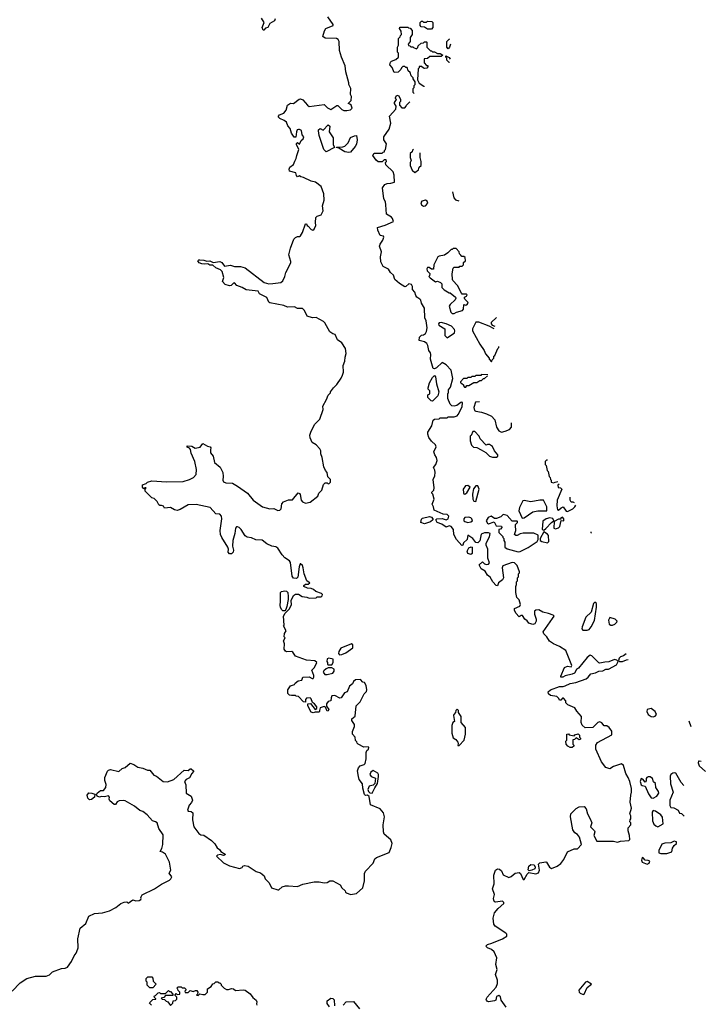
# Model space of a CAD drawing. Extents: x 1966327 to 2147849, y 395140 to 552178.
# Tile 299 of 316: x 2096615 to 2103576, y 470771 to 480775. Entities that reach past the tile are written whole.
import ezdxf

# ---------------------------------------------------------------- set-up
doc = ezdxf.new("R2010")
doc.units = 0

msp = doc.modelspace()

# ---------------------------------------------------------------- linework, layer by layer
at = {"layer": '0CON20XD'}
for points in [[(2099125, 477954), (2099050, 477990), (2099035, 478017), (2098915, 478032), (2098875, 478055), (2098820, 478075), (2098795, 478100), (2098785, 478099), (2098761, 478075), (2098745, 478070), (2098700, 478085), (2098674, 478115), (2098686, 478155), (2098671, 478215), (2098655, 478234), (2098605, 478253), (2098575, 478281), (2098545, 478282), (2098524, 478294), (2098495, 478290), (2098465, 478295), (2098436, 478306), (2098424, 478325), (2098434, 478335), (2098445, 478336), (2098485, 478331), (2098515, 478320), (2098545, 478324), (2098578, 478308), (2098647, 478317), (2098668, 478308), (2098695, 478271), (2098755, 478280), (2098795, 478269), (2098855, 478268), (2098905, 478254), (2099098, 478105), (2099145, 478093), (2099185, 478094), (2099265, 478106), (2099285, 478121), (2099308, 478165), (2099316, 478205), (2099368, 478305), (2099368, 478318), (2099347, 478385), (2099363, 478455), (2099398, 478545), (2099415, 478563), (2099435, 478572), (2099457, 478573), (2099465, 478580), (2099486, 478614), (2099515, 478700), (2099525, 478700), (2099533, 478683), (2099545, 478678), (2099575, 478642), (2099592, 478638), (2099603, 478647), (2099622, 478685), (2099617, 478715), (2099620, 478765), (2099635, 478780), (2099676, 478794), (2099696, 478834), (2099688, 478885), (2099705, 478940), (2099703, 479005), (2099675, 479080), (2099618, 479125), (2099575, 479133), (2099495, 479172), (2099468, 479178), (2099455, 479190), (2099435, 479180), (2099425, 479192), (2099418, 479218), (2099353, 479235), (2099350, 479255), (2099356, 479275), (2099394, 479305), (2099408, 479338), (2099422, 479365), (2099427, 479395), (2099448, 479455), (2099447, 479467), (2099424, 479504), (2099424, 479516), (2099435, 479528), (2099455, 479510), (2099474, 479546), (2099492, 479565), (2099498, 479585), (2099482, 479605), (2099475, 479648), (2099455, 479661), (2099445, 479661), (2099432, 479655), (2099424, 479636), (2099417, 479583), (2099401, 479581), (2099375, 479623), (2099361, 479671), (2099337, 479697), (2099322, 479735), (2099301, 479751), (2099255, 479771), (2099244, 479785), (2099243, 479795), (2099251, 479809), (2099295, 479826), (2099319, 479855), (2099335, 479907), (2099365, 479928), (2099395, 479923), (2099451, 479969), (2099465, 479971), (2099490, 479960), (2099536, 479905), (2099555, 479894), (2099705, 479914), (2099741, 479881), (2099775, 479863), (2099835, 479903), (2099845, 479903), (2099885, 479864), (2099905, 479854), (2099935, 479852), (2099975, 479860), (2099990, 479875), (2099980, 479905), (2099968, 479918), (2099950, 479925), (2099980, 479955), (2099982, 479995), (2099972, 480015), (2099976, 480075), (2099958, 480115), (2099958, 480135), (2099927, 480245), (2099920, 480305), (2099881, 480395), (2099862, 480462), (2099859, 480555), (2099848, 480575), (2099832, 480585), (2099715, 480588), (2099693, 480605), (2099708, 480662), (2099724, 480686), (2099799, 480715), (2099799, 480725), (2099744, 480805)], [(2099209, 480785), (2099202, 480765), (2099153, 480737), (2099134, 480696), (2099112, 480688), (2099095, 480670), (2099085, 480670), (2099078, 480695), (2099097, 480745), (2099070, 480790)], [(2100619, 480026), (2100610, 480035), (2100610, 480075), (2100620, 480085), (2100620, 480105), (2100630, 480115), (2100630, 480145), (2100610, 480175), (2100610, 480185), (2100590, 480205), (2100578, 480238), (2100560, 480255), (2100548, 480288), (2100535, 480290), (2100525, 480300), (2100505, 480300), (2100490, 480285), (2100485, 480270), (2100457, 480243), (2100415, 480240), (2100398, 480288), (2100372, 480315), (2100378, 480342), (2100390, 480355), (2100435, 480370), (2100460, 480395), (2100460, 480435), (2100450, 480445), (2100450, 480495), (2100460, 480515), (2100460, 480585), (2100478, 480602), (2100480, 480615), (2100490, 480625), (2100488, 480658), (2100470, 480685), (2100475, 480700), (2100555, 480700), (2100562, 480692), (2100578, 480688), (2100600, 480665), (2100600, 480625), (2100580, 480595), (2100580, 480555), (2100560, 480525), (2100562, 480512), (2100575, 480510), (2100585, 480500), (2100605, 480500), (2100612, 480492), (2100645, 480480), (2100658, 480492), (2100662, 480508), (2100692, 480538), (2100715, 480540), (2100725, 480550), (2100745, 480550), (2100750, 480545), (2100750, 480495), (2100785, 480460), (2100795, 480460), (2100805, 480450), (2100825, 480450), (2100855, 480430), (2100885, 480430), (2100910, 480415), (2100895, 480400), (2100778, 480402), (2100755, 480380), (2100722, 480378), (2100720, 480335), (2100745, 480310), (2100758, 480308), (2100760, 480295), (2100747, 480283), (2100725, 480280), (2100713, 480283), (2100695, 480300), (2100672, 480298), (2100670, 480285), (2100660, 480275), (2100652, 480165), (2100670, 480130), (2100718, 480098), (2100719, 480094)], [(2100795, 480680), (2100755, 480680), (2100725, 480700), (2100692, 480702), (2100680, 480715), (2100682, 480748), (2100695, 480760), (2100705, 480760), (2100715, 480750), (2100745, 480750), (2100755, 480760), (2100798, 480758), (2100810, 480745), (2100810, 480695), (2100795, 480680)], [(2100988, 480527), (2100978, 480495), (2100965, 480480), (2100952, 480495), (2100952, 480555), (2100975, 480578), (2100982, 480581)], [(2100980, 480340), (2100975, 480340), (2100950, 480365), (2100950, 480385), (2100940, 480395), (2100942, 480408), (2100975, 480390), (2100985, 480374)], [(2101354, 471354), (2101351, 471365), (2101365, 471380), (2101409, 471391), (2101518, 471435), (2101560, 471465), (2101560, 471485), (2101550, 471495), (2101442, 471565), (2101430, 471585), (2101423, 471645), (2101435, 471700), (2101474, 471746), (2101530, 471795), (2101530, 471805), (2101515, 471818), (2101445, 471809), (2101435, 471812), (2101428, 471828), (2101426, 471845), (2101437, 471887), (2101414, 471945), (2101431, 471995), (2101428, 472085), (2101444, 472135), (2101465, 472147), (2101485, 472144), (2101505, 472126), (2101525, 472087), (2101581, 472061), (2101605, 472070), (2101645, 472104), (2101685, 472110), (2101700, 472100), (2101725, 472040), (2101735, 472038), (2101768, 472095), (2101785, 472110), (2101855, 472098), (2101882, 472108), (2101891, 472135), (2101882, 472195), (2101895, 472209), (2101955, 472219), (2101964, 472214), (2101995, 472164), (2102015, 472150), (2102073, 472175), (2102109, 472201), (2102138, 472242), (2102175, 472319), (2102245, 472351), (2102278, 472351), (2102317, 472395), (2102298, 472468), (2102278, 472498), (2102252, 472515), (2102230, 472545), (2102208, 472675), (2102212, 472705), (2102227, 472723), (2102265, 472762), (2102295, 472778), (2102345, 472780), (2102366, 472756), (2102378, 472705), (2102407, 472657), (2102422, 472615), (2102410, 472575), (2102450, 472535), (2102453, 472525), (2102443, 472485), (2102475, 472428), (2102645, 472430), (2102685, 472420), (2102715, 472430), (2102800, 472435), (2102808, 472445), (2102807, 472485), (2102792, 472535), (2102792, 472565), (2102820, 472595), (2102820, 472615), (2102810, 472625), (2102813, 472647), (2102820, 472655), (2102820, 472685), (2102810, 472705), (2102827, 472765), (2102812, 472825), (2102818, 472895), (2102828, 472925), (2102827, 472965), (2102808, 473035), (2102793, 473075), (2102770, 473115), (2102745, 473198), (2102725, 473213), (2102645, 473186), (2102605, 473164), (2102565, 473176), (2102521, 473235), (2102463, 473365), (2102464, 473405), (2102480, 473430), (2102625, 473510), (2102626, 473545), (2102600, 473585), (2102575, 473599), (2102550, 473600), (2102525, 473630), (2102505, 473641), (2102486, 473634), (2102435, 473582), (2102355, 473580), (2102327, 473607), (2102314, 473634), (2102317, 473697), (2102271, 473751), (2102250, 473785), (2102180, 473815), (2102160, 473835), (2102160, 473855), (2102135, 473880), (2102125, 473880), (2102108, 473862), (2102095, 473860), (2102088, 473878), (2102067, 473897), (2102005, 473910), (2101983, 473925), (2101981, 473945), (2102005, 473968), (2102095, 474000), (2102131, 473999), (2102152, 474008), (2102205, 474031), (2102260, 474040), (2102365, 474078), (2102387, 474094), (2102415, 474128), (2102461, 474139), (2102495, 474156), (2102535, 474161), (2102565, 474176), (2102593, 474177), (2102675, 474221), (2102692, 474255), (2102678, 474268), (2102655, 474274), (2102595, 474252), (2102555, 474249), (2102505, 474237), (2102495, 474240), (2102425, 474312), (2102405, 474317), (2102377, 474295), (2102287, 474185), (2102268, 474172), (2102246, 474135), (2102225, 474124), (2102152, 474108), (2102130, 474095), (2102110, 474095), (2102108, 474105), (2102146, 474194), (2102175, 474207), (2102215, 474200), (2102222, 474215), (2102160, 474365), (2102095, 474407), (2102035, 474433), (2101995, 474460), (2101966, 474506), (2101936, 474535), (2101928, 474555), (2102025, 474690), (2102040, 474715), (2102030, 474725), (2101985, 474743), (2101925, 474757), (2101885, 474779), (2101854, 474776), (2101842, 474765), (2101840, 474735), (2101857, 474685), (2101857, 474665), (2101845, 474637), (2101825, 474631), (2101785, 474644), (2101768, 474668), (2101744, 474684), (2101720, 474720), (2101705, 474722), (2101685, 474708), (2101652, 474745), (2101639, 474775), (2101639, 474791), (2101693, 474817), (2101700, 474835), (2101685, 474880), (2101662, 474905), (2101652, 474955), (2101652, 475015), (2101660, 475035), (2101660, 475065), (2101670, 475075), (2101670, 475105), (2101680, 475115), (2101680, 475145), (2101690, 475155), (2101690, 475165), (2101665, 475230), (2101640, 475255), (2101615, 475260), (2101520, 475225), (2101512, 475205), (2101528, 475105), (2101516, 475084), (2101477, 475055), (2101465, 475022), (2101453, 475025), (2101420, 475065), (2101392, 475112), (2101365, 475133), (2101341, 475171), (2101300, 475195), (2101280, 475235), (2101315, 475268), (2101335, 475246), (2101355, 475239), (2101375, 475242), (2101383, 475255), (2101367, 475305), (2101369, 475395), (2101350, 475435), (2101350, 475455), (2101385, 475520), (2101390, 475555), (2101375, 475562), (2101335, 475563), (2101301, 475549), (2101285, 475480), (2101265, 475460), (2101245, 475462), (2101216, 475505), (2101165, 475537), (2101159, 475495), (2101121, 475459), (2101113, 475437), (2101105, 475434), (2101048, 475495), (2101021, 475545), (2101019, 475595), (2100997, 475627), (2100975, 475632), (2100945, 475620), (2100900, 475650), (2100852, 475665), (2100840, 475695), (2100850, 475705), (2100905, 475706), (2100945, 475692), (2100964, 475705), (2100971, 475731), (2100955, 475749), (2100915, 475750), (2100822, 475792), (2100817, 475825), (2100804, 475854), (2100822, 475905), (2100810, 475955), (2100800, 475965), (2100800, 475975), (2100820, 475995), (2100823, 476017), (2100812, 476102), (2100829, 476141), (2100834, 476175), (2100829, 476199), (2100816, 476225), (2100841, 476255), (2100852, 476295), (2100848, 476328), (2100830, 476355), (2100821, 476385), (2100844, 476435), (2100836, 476456), (2100795, 476493), (2100769, 476529), (2100757, 476565), (2100758, 476585), (2100800, 476650), (2100813, 476705), (2100825, 476718), (2100875, 476720), (2100885, 476730), (2100955, 476730), (2100965, 476740), (2101025, 476740), (2101055, 476750), (2101067, 476763), (2101107, 476843), (2101110, 476885), (2101105, 476890), (2101093, 476887), (2101054, 476856), (2101025, 476850), (2101003, 476853), (2100985, 476870), (2100962, 476925), (2100960, 476955), (2100963, 476977), (2100970, 476985), (2100970, 477015), (2100987, 477043), (2101012, 477128), (2100997, 477215), (2100945, 477268), (2100905, 477292), (2100845, 477238), (2100825, 477228), (2100811, 477231), (2100786, 477325), (2100790, 477375), (2100785, 477389), (2100767, 477415), (2100758, 477465), (2100748, 477485), (2100725, 477502), (2100670, 477515), (2100675, 477550), (2100695, 477570), (2100715, 477572), (2100734, 477586), (2100744, 477606), (2100751, 477645), (2100741, 477715), (2100729, 477745), (2100723, 477845), (2100694, 477895), (2100686, 477926), (2100677, 477937), (2100647, 477955), (2100635, 477972), (2100627, 478007), (2100604, 478034), (2100604, 478065), (2100593, 478083), (2100565, 478092), (2100536, 478065), (2100525, 478062), (2100471, 478095), (2100422, 478135), (2100409, 478179), (2100380, 478205), (2100359, 478239), (2100305, 478269), (2100281, 478315), (2100278, 478365), (2100287, 478415), (2100267, 478475), (2100274, 478496), (2100302, 478535), (2100312, 478565), (2100310, 478575), (2100274, 478584), (2100251, 478635), (2100248, 478665), (2100325, 478688), (2100410, 478725), (2100400, 478755), (2100388, 478768), (2100338, 478798), (2100332, 478895), (2100328, 478925), (2100312, 478955), (2100298, 479065), (2100321, 479099), (2100345, 479112), (2100383, 479113), (2100420, 479125), (2100416, 479196), (2100405, 479230), (2100332, 479302), (2100330, 479325), (2100340, 479335), (2100335, 479350), (2100315, 479350), (2100295, 479330), (2100255, 479332), (2100235, 479348), (2100200, 479395), (2100215, 479420), (2100295, 479420), (2100305, 479430), (2100318, 479432), (2100320, 479445), (2100330, 479455), (2100338, 479515), (2100312, 479555), (2100313, 479585), (2100366, 479664), (2100383, 479725), (2100370, 479795), (2100432, 479865), (2100438, 479895), (2100420, 479925), (2100420, 479935), (2100440, 479965), (2100430, 479975), (2100430, 479985), (2100445, 480007), (2100465, 480000), (2100482, 479965), (2100480, 479945), (2100470, 479935), (2100470, 479905), (2100495, 479880), (2100525, 479880), (2100540, 479895), (2100542, 479908), (2100576, 479940)], [(2099725, 479434), (2099702, 479455), (2099655, 479598), (2099648, 479645), (2099650, 479655), (2099665, 479668), (2099697, 479653), (2099745, 479708), (2099762, 479692), (2099758, 479635), (2099796, 479576), (2099797, 479507), (2099810, 479475), (2099725, 479434)], [(2099955, 479427), (2099915, 479433), (2099855, 479470), (2099830, 479475), (2099835, 479480), (2099895, 479482), (2099915, 479490), (2099948, 479525), (2099975, 479578), (2100015, 479596), (2100035, 479598), (2100042, 479555), (2100035, 479510), (2100022, 479485), (2099975, 479430), (2099955, 479427)], [(2100613, 479457), (2100602, 479448), (2100598, 479432), (2100580, 479415), (2100580, 479375), (2100588, 479345), (2100580, 479325), (2100580, 479295), (2100600, 479245), (2100625, 479222), (2100665, 479250), (2100670, 479275), (2100690, 479295), (2100690, 479335), (2100680, 479375), (2100680, 479421)], [(2101009, 479027), (2101022, 478965), (2101040, 478945), (2101072, 478935)], [(2100715, 478882), (2100735, 478884), (2100758, 478912), (2100752, 478932), (2100735, 478942), (2100698, 478932), (2100686, 478915), (2100693, 478895), (2100715, 478882)], [(2101025, 477790), (2101050, 477805), (2101109, 477821), (2101120, 477835), (2101125, 477880), (2101143, 477873), (2101155, 477877), (2101169, 477895), (2101165, 477906), (2101134, 477934), (2101130, 477945), (2101130, 477955), (2101150, 477965), (2101158, 477978), (2101147, 477987), (2101108, 477988), (2101100, 477995), (2101060, 478075), (2101014, 478124), (2101010, 478135), (2101006, 478194), (2101015, 478250), (2101025, 478260), (2101075, 478260), (2101085, 478270), (2101108, 478272), (2101120, 478285), (2101122, 478308), (2101140, 478325), (2101138, 478358), (2101125, 478370), (2101105, 478370), (2101092, 478382), (2101080, 478395), (2101078, 478418), (2101045, 478450), (2101015, 478450), (2101005, 478440), (2100995, 478440), (2100960, 478405), (2100927, 478383), (2100875, 478374), (2100860, 478365), (2100821, 478285), (2100815, 478240), (2100795, 478242), (2100773, 478257), (2100755, 478258), (2100748, 478245), (2100753, 478225), (2100778, 478195), (2100777, 478173), (2100770, 478165), (2100782, 478152), (2100835, 478110), (2100855, 478118), (2100886, 478106), (2100902, 478092), (2100900, 478055), (2100925, 478030), (2100975, 478000), (2100985, 478000), (2101040, 477955), (2101042, 477945), (2101035, 477928), (2100985, 477881), (2100976, 477865), (2100992, 477802), (2101005, 477790), (2101025, 477790)], [(2097204, 471334), (2097208, 471345), (2097204, 471435), (2097228, 471545), (2097285, 471593), (2097315, 471666), (2097375, 471693), (2097455, 471699), (2097525, 471720), (2097590, 471755), (2097640, 471795), (2097675, 471810), (2097702, 471812), (2097715, 471800), (2097765, 471832), (2097794, 471824), (2097828, 471825), (2097843, 471835), (2097848, 471845), (2097843, 471857), (2097857, 471883), (2097984, 471946), (2098055, 471992), (2098135, 472032), (2098148, 472045), (2098158, 472065), (2098132, 472105), (2098148, 472135), (2098134, 472215), (2098096, 472296), (2098065, 472317), (2098040, 472325), (2098058, 472355), (2098069, 472395), (2098072, 472492), (2098029, 472559), (2098011, 472615), (2097995, 472626), (2097964, 472634), (2097908, 472698), (2097865, 472730), (2097835, 472740), (2097780, 472785), (2097685, 472838), (2097665, 472842), (2097625, 472838), (2097605, 472830), (2097588, 472802), (2097575, 472800), (2097530, 472840), (2097522, 472855), (2097528, 472875), (2097515, 472888), (2097475, 472879), (2097445, 472884), (2097425, 472876), (2097400, 472885), (2097396, 472904), (2097402, 472918), (2097435, 472942), (2097465, 472942), (2097488, 472975), (2097492, 473005), (2097478, 473045), (2097478, 473075), (2097505, 473140), (2097515, 473150), (2097535, 473158), (2097622, 473138), (2097655, 473168), (2097685, 473178), (2097735, 473222), (2097775, 473207), (2097815, 473180), (2097865, 473170), (2097911, 473151), (2097935, 473150), (2097975, 473098), (2098005, 473090), (2098070, 473035), (2098115, 473032), (2098180, 473055), (2098285, 473150), (2098325, 473148), (2098345, 473162), (2098355, 473162), (2098380, 473145), (2098380, 473135), (2098363, 473117), (2098339, 473071), (2098305, 473054), (2098288, 473035), (2098302, 473002), (2098306, 472915), (2098356, 472886), (2098370, 472845), (2098359, 472821), (2098336, 472794), (2098320, 472745), (2098325, 472733), (2098355, 472731), (2098371, 472715), (2098369, 472645), (2098383, 472573), (2098435, 472506), (2098455, 472494), (2098485, 472490), (2098562, 472435), (2098595, 472402), (2098620, 472360), (2098642, 472345), (2098657, 472325), (2098702, 472295), (2098698, 472285), (2098685, 472282), (2098652, 472292), (2098622, 472288), (2098612, 472275), (2098685, 472208), (2098745, 472178), (2098845, 472150), (2098875, 472160), (2098880, 472175), (2098898, 472182), (2098935, 472176), (2099015, 472120), (2099058, 472108), (2099078, 472095), (2099098, 472075), (2099108, 472045), (2099147, 472005), (2099172, 471955), (2099234, 471934), (2099246, 471934), (2099278, 471965), (2099314, 471974), (2099345, 471976), (2099435, 471967), (2099488, 471992), (2099605, 472017), (2099654, 472016), (2099705, 472007), (2099735, 472009), (2099765, 472027), (2099795, 472027), (2099868, 471985), (2099884, 471954), (2099920, 471925), (2099922, 471912), (2099933, 471903), (2099975, 471888), (2100035, 471898), (2100100, 471955), (2100117, 472025), (2100115, 472100), (2100127, 472123), (2100202, 472205), (2100221, 472249), (2100238, 472262), (2100365, 472312), (2100386, 472364), (2100397, 472405), (2100384, 472444), (2100315, 472500), (2100308, 472525), (2100304, 472595), (2100317, 472675), (2100310, 472715), (2100275, 472758), (2100175, 472798), (2100164, 472884), (2100146, 472896), (2100124, 472894), (2100114, 472904), (2100097, 472967), (2100095, 473010), (2100063, 473055), (2100053, 473085), (2100046, 473145), (2100053, 473175), (2100073, 473195), (2100111, 473209), (2100121, 473219), (2100131, 473265), (2100132, 473328), (2100139, 473351), (2100157, 473365), (2100158, 473382), (2100153, 473387), (2100110, 473385), (2100050, 473415), (2100040, 473425), (2100038, 473438), (2100023, 473453), (2100020, 473485), (2099992, 473515), (2099993, 473543), (2100013, 473595), (2100013, 473613), (2099988, 473655), (2099988, 473672), (2100022, 473698), (2100032, 473805), (2100072, 473845), (2100113, 473927), (2100135, 473950), (2100140, 473965), (2100132, 474012), (2100115, 474040), (2100100, 474045), (2100075, 474070), (2100025, 474068), (2100005, 474050), (2099993, 474027), (2099963, 474005), (2099940, 473945), (2099914, 473936), (2099880, 473885), (2099865, 473882), (2099815, 473908), (2099785, 473906), (2099776, 473885), (2099774, 473856), (2099745, 473849), (2099731, 473825), (2099729, 473799), (2099752, 473765), (2099745, 473752), (2099735, 473750), (2099719, 473789), (2099705, 473796), (2099667, 473783), (2099658, 473755), (2099660, 473745), (2099652, 473738), (2099615, 473740), (2099595, 473732), (2099575, 473739), (2099541, 473805), (2099540, 473825), (2099566, 473826), (2099615, 473768), (2099632, 473775), (2099630, 473795), (2099607, 473825), (2099587, 473837), (2099574, 473874), (2099564, 473884), (2099528, 473882), (2099518, 473868), (2099518, 473842), (2099495, 473843), (2099445, 473900), (2099423, 473903), (2099415, 473910), (2099375, 473908), (2099353, 473913), (2099338, 473928), (2099338, 473965), (2099365, 474008), (2099405, 474020), (2099412, 474035), (2099442, 474058), (2099480, 474065), (2099490, 474095), (2099555, 474100), (2099585, 474082), (2099595, 474082), (2099602, 474095), (2099602, 474112), (2099580, 474165), (2099608, 474192), (2099630, 474245), (2099612, 474262), (2099525, 474268), (2099415, 474307), (2099389, 474349), (2099377, 474357), (2099325, 474352), (2099315, 474358), (2099301, 474381), (2099303, 474435), (2099292, 474465), (2099310, 474495), (2099300, 474505), (2099303, 474537), (2099320, 474565), (2099292, 474615), (2099300, 474625), (2099293, 474715), (2099310, 474745), (2099349, 474785), (2099375, 474830), (2099371, 474875), (2099394, 474926), (2099415, 474940), (2099445, 474940), (2099484, 474914), (2099529, 474909), (2099555, 474898), (2099625, 474900), (2099635, 474910), (2099675, 474910), (2099687, 474923), (2099688, 474935), (2099680, 474945), (2099620, 474965), (2099597, 474987), (2099575, 474997), (2099538, 474998), (2099500, 475015), (2099500, 475025), (2099515, 475040), (2099545, 475040), (2099560, 475055), (2099542, 475062), (2099530, 475075), (2099502, 475145), (2099492, 475205), (2099485, 475230), (2099467, 475247), (2099462, 475245), (2099452, 475215), (2099438, 475112), (2099425, 475098), (2099395, 475100), (2099382, 475122), (2099365, 475260), (2099355, 475277), (2099308, 475308), (2099278, 475338), (2099236, 475406), (2099215, 475420), (2099175, 475427), (2099125, 475450), (2099075, 475487), (2099011, 475491), (2098969, 475509), (2098925, 475517), (2098905, 475532), (2098864, 475594), (2098843, 475615), (2098825, 475624), (2098815, 475623), (2098805, 475610), (2098799, 475555), (2098777, 475485), (2098776, 475425), (2098786, 475385), (2098781, 475365), (2098765, 475347), (2098745, 475347), (2098731, 475365), (2098734, 475395), (2098728, 475415), (2098666, 475515), (2098655, 475545), (2098650, 475585), (2098667, 475705), (2098662, 475732), (2098645, 475752), (2098606, 475756), (2098548, 475818), (2098405, 475849), (2098325, 475847), (2098245, 475799), (2098212, 475788), (2098185, 475794), (2098145, 475819), (2098085, 475812), (2098075, 475832), (2098055, 475840), (2098038, 475838), (2098027, 475847), (2098010, 475880), (2097979, 475909), (2097955, 475918), (2097890, 475985), (2097890, 476005), (2097898, 476018), (2097885, 476020), (2097875, 476010), (2097860, 476025), (2097862, 476048), (2097898, 476062), (2097913, 476077), (2097955, 476090), (2098105, 476081), (2098275, 476083), (2098338, 476102), (2098378, 476122), (2098406, 476155), (2098410, 476205), (2098394, 476285), (2098355, 476372), (2098348, 476408), (2098340, 476420), (2098315, 476433), (2098314, 476446), (2098362, 476442), (2098395, 476423), (2098447, 476433), (2098475, 476470), (2098521, 476441), (2098547, 476435), (2098554, 476425), (2098551, 476405), (2098552, 476375), (2098579, 476339), (2098591, 476275), (2098650, 476230), (2098678, 476175), (2098682, 476135), (2098677, 476095), (2098685, 476078), (2098709, 476069), (2098775, 476066), (2098825, 476036), (2098927, 475965), (2098985, 475892), (2099080, 475825), (2099155, 475804), (2099195, 475807), (2099235, 475790), (2099255, 475792), (2099270, 475805), (2099277, 475855), (2099292, 475875), (2099344, 475896), (2099385, 475897), (2099443, 475967), (2099455, 475962), (2099462, 475952), (2099471, 475895), (2099485, 475876), (2099515, 475862), (2099565, 475872), (2099640, 475935), (2099652, 475965), (2099682, 475995), (2099698, 476052), (2099715, 476070), (2099735, 476070), (2099742, 476062), (2099755, 476060), (2099770, 476075), (2099770, 476105), (2099742, 476132), (2099738, 476175), (2099720, 476195), (2099703, 476233), (2099686, 476326), (2099673, 476365), (2099672, 476395), (2099662, 476415), (2099626, 476456), (2099585, 476480), (2099563, 476525), (2099560, 476555), (2099574, 476595), (2099610, 476665), (2099662, 476715), (2099696, 476814), (2099693, 476847), (2099729, 476915), (2099745, 476960), (2099770, 476985), (2099770, 476995), (2099802, 477035), (2099835, 477068), (2099878, 477132), (2099893, 477165), (2099902, 477195), (2099898, 477262), (2099916, 477304), (2099918, 477345), (2099930, 477385), (2099922, 477435), (2099885, 477492), (2099843, 477523), (2099818, 477578), (2099795, 477582), (2099762, 477605), (2099714, 477694), (2099698, 477708), (2099625, 477748), (2099587, 477747), (2099535, 477762), (2099505, 477820), (2099485, 477840), (2099435, 477840), (2099405, 477858), (2099334, 477854), (2099295, 477870), (2099155, 477897), (2099143, 477905), (2099125, 477954)], [(2100955, 477542), (2101028, 477595), (2101033, 477615), (2101028, 477628), (2101000, 477660), (2100945, 477686), (2100895, 477698), (2100875, 477694), (2100866, 477685), (2100870, 477670), (2100930, 477635), (2100932, 477565), (2100955, 477542)], [(2101431, 477635), (2101382, 477662), (2101275, 477701), (2101245, 477702), (2101212, 477635), (2101213, 477613), (2101285, 477480), (2101330, 477415), (2101345, 477380), (2101380, 477335), (2101380, 477325), (2101405, 477300), (2101412, 477318), (2101430, 477335), (2101430, 477355), (2101438, 477362), (2101470, 477435), (2101480, 477445), (2101480, 477455)], [(2101455, 477750), (2101402, 477698), (2101400, 477685), (2101412, 477672), (2101439, 477662)], [(2100805, 476900), (2100792, 476902), (2100760, 476935), (2100760, 476965), (2100780, 476975), (2100780, 477005), (2100762, 477022), (2100762, 477035), (2100774, 477086), (2100805, 477140), (2100825, 477160), (2100837, 477147), (2100848, 477075), (2100870, 476995), (2100860, 476955), (2100805, 476900)], [(2101367, 477168), (2101305, 477170), (2101295, 477160), (2101245, 477160), (2101235, 477150), (2101205, 477150), (2101195, 477140), (2101165, 477140), (2101155, 477130), (2101122, 477128), (2101090, 477095), (2101090, 477085), (2101105, 477080), (2101120, 477065), (2101120, 477055), (2101132, 477042), (2101145, 477040), (2101155, 477060), (2101175, 477060), (2101225, 477090), (2101255, 477090), (2101285, 477110), (2101305, 477110), (2101322, 477128), (2101335, 477130), (2101364, 477157)], [(2101282, 476892), (2101241, 476889), (2101226, 476835), (2101232, 476805), (2101245, 476797), (2101305, 476789), (2101355, 476772), (2101406, 476746), (2101438, 476708), (2101457, 476635), (2101479, 476599), (2101505, 476585), (2101545, 476593), (2101587, 476613), (2101607, 476635), (2101607, 476678)], [(2101455, 476330), (2101468, 476342), (2101470, 476355), (2101436, 476396), (2101415, 476440), (2101385, 476460), (2101365, 476460), (2101352, 476452), (2101290, 476515), (2101280, 476545), (2101235, 476590), (2101215, 476590), (2101198, 476552), (2101190, 476545), (2101190, 476495), (2101203, 476453), (2101222, 476432), (2101257, 476427), (2101300, 476405), (2101346, 476376), (2101385, 476340), (2101415, 476330), (2101455, 476330)], [(2101975, 476300), (2101965, 476300), (2101950, 476285), (2101950, 476255), (2101960, 476245), (2101970, 476195), (2101980, 476185), (2101990, 476135), (2102000, 476125), (2102003, 476103), (2102010, 476095), (2102010, 476075), (2102035, 476068), (2102050, 476075), (2102077, 476083)], [(2101135, 475954), (2101153, 475967), (2101187, 476025), (2101165, 476043), (2101141, 476039), (2101117, 476005), (2101119, 475969), (2101125, 475958), (2101135, 475954)], [(2101245, 475880), (2101278, 476005), (2101265, 476040), (2101245, 476040), (2101222, 476008), (2101212, 475955), (2101214, 475904), (2101225, 475882), (2101245, 475880)], [(2102091, 476056), (2102080, 476045), (2102082, 476022), (2102105, 476020), (2102118, 476005), (2102071, 475895), (2102068, 475835), (2102074, 475794), (2102085, 475792), (2102113, 475817), (2102134, 475824), (2102162, 475782), (2102175, 475779), (2102232, 475805), (2102252, 475825), (2102262, 475844)], [(2101715, 475710), (2101735, 475713), (2101825, 475776), (2101875, 475784), (2101966, 475784), (2101967, 475825), (2101933, 475893), (2101895, 475894), (2101805, 475876), (2101735, 475890), (2101724, 475886), (2101690, 475820), (2101683, 475785), (2101715, 475710)], [(2102248, 475865), (2102235, 475872), (2102215, 475872), (2102204, 475894), (2102205, 475923)], [(2100725, 475652), (2100688, 475668), (2100695, 475700), (2100705, 475710), (2100775, 475728), (2100795, 475720), (2100810, 475705), (2100810, 475695), (2100786, 475674), (2100725, 475652)], [(2101165, 475667), (2101195, 475674), (2101213, 475685), (2101206, 475705), (2101195, 475715), (2101175, 475719), (2101135, 475717), (2101123, 475705), (2101124, 475685), (2101135, 475676), (2101165, 475667)], [(2101675, 475370), (2101695, 475373), (2101778, 475412), (2101870, 475475), (2101880, 475495), (2101878, 475538), (2101835, 475558), (2101725, 475558), (2101695, 475550), (2101667, 475533), (2101653, 475533), (2101640, 475545), (2101652, 475585), (2101648, 475635), (2101650, 475645), (2101670, 475665), (2101670, 475675), (2101665, 475680), (2101615, 475680), (2101565, 475738), (2101523, 475747), (2101500, 475725), (2101455, 475708), (2101435, 475708), (2101400, 475730), (2101372, 475718), (2101352, 475685), (2101365, 475659), (2101375, 475654), (2101432, 475672), (2101452, 475632), (2101508, 475628), (2101510, 475615), (2101495, 475600), (2101480, 475595), (2101480, 475565), (2101520, 475525), (2101520, 475515), (2101530, 475505), (2101530, 475485), (2101540, 475465), (2101540, 475415), (2101565, 475398), (2101675, 475370)], [(2101935, 475590), (2101956, 475604), (2102014, 475665), (2102038, 475682), (2102028, 475708), (2101996, 475714), (2101960, 475705), (2101925, 475680), (2101920, 475595), (2101935, 475590)], [(2102055, 475603), (2102085, 475613), (2102100, 475625), (2102112, 475688), (2102140, 475685), (2102140, 475705), (2102125, 475720), (2102110, 475715), (2102108, 475702), (2102085, 475702), (2102042, 475678), (2102038, 475608), (2102055, 475603)], [(2101975, 475460), (2101988, 475475), (2101982, 475535), (2101975, 475548), (2101935, 475570), (2101900, 475505), (2101900, 475485), (2101915, 475472), (2101975, 475460)], [(2102414, 475571), (2102414, 475564), (2102421, 475559)], [(2101195, 475343), (2101165, 475351), (2101158, 475375), (2101175, 475408), (2101198, 475418), (2101207, 475415), (2101210, 475365), (2101208, 475352), (2101195, 475343)], [(2099305, 474770), (2099285, 474770), (2099275, 474780), (2099262, 474802), (2099258, 474825), (2099264, 474865), (2099263, 474955), (2099274, 474966), (2099305, 474972), (2099325, 474968), (2099336, 474956), (2099341, 474915), (2099341, 474885), (2099326, 474814), (2099318, 474782), (2099305, 474770)], [(2102332, 474572), (2102375, 474572), (2102395, 474580), (2102418, 474605), (2102449, 474671), (2102472, 474805), (2102472, 474845), (2102455, 474858), (2102442, 474845), (2102418, 474755), (2102364, 474705), (2102327, 474605), (2102322, 474585), (2102332, 474572)], [(2102635, 474622), (2102658, 474635), (2102678, 474655), (2102680, 474665), (2102660, 474685), (2102605, 474700), (2102592, 474675), (2102600, 474635), (2102615, 474622), (2102635, 474622)], [(2099863, 474323), (2099885, 474324), (2099925, 474343), (2099996, 474394), (2099997, 474425), (2099985, 474433), (2099875, 474388), (2099854, 474356), (2099850, 474335), (2099863, 474323)], [(2099745, 474220), (2099785, 474222), (2099798, 474245), (2099798, 474278), (2099755, 474288), (2099735, 474280), (2099732, 474255), (2099740, 474245), (2099740, 474225), (2099745, 474220)], [(2102773, 474331), (2102745, 474313), (2102715, 474303), (2102701, 474289), (2102696, 474266), (2102704, 474254), (2102735, 474253), (2102775, 474271), (2102792, 474276)], [(2099712, 474122), (2099735, 474123), (2099795, 474135), (2099808, 474155), (2099806, 474176), (2099785, 474191), (2099745, 474190), (2099725, 474180), (2099701, 474159), (2099696, 474145), (2099712, 474122)], [(2101062, 473402), (2101075, 473402), (2101127, 473455), (2101142, 473515), (2101142, 473545), (2101140, 473585), (2101098, 473635), (2101098, 473695), (2101070, 473735), (2101070, 473755), (2101055, 473770), (2101042, 473758), (2101040, 473735), (2101023, 473717), (2101020, 473705), (2101030, 473645), (2101012, 473635), (2101002, 473605), (2101003, 473525), (2101015, 473480), (2101042, 473462), (2101062, 473435), (2101068, 473422), (2101062, 473402)], [(2103045, 473692), (2103065, 473700), (2103080, 473715), (2103066, 473746), (2103027, 473777), (2102985, 473768), (2102982, 473745), (2102996, 473715), (2103025, 473694), (2103045, 473692)], [(2103408, 473651), (2103428, 473595)], [(2102225, 473382), (2102205, 473382), (2102180, 473395), (2102162, 473415), (2102160, 473445), (2102170, 473455), (2102170, 473515), (2102185, 473520), (2102195, 473510), (2102245, 473500), (2102252, 473508), (2102285, 473520), (2102300, 473505), (2102300, 473485), (2102310, 473475), (2102310, 473465), (2102295, 473460), (2102265, 473480), (2102248, 473462), (2102232, 473458), (2102230, 473415), (2102240, 473405), (2102240, 473395), (2102225, 473382)], [(2103532, 473237), (2103515, 473242), (2103505, 473240), (2103504, 473224), (2103513, 473195), (2103576, 473136)], [(2100195, 472918), (2100219, 472971), (2100248, 473015), (2100259, 473085), (2100258, 473105), (2100250, 473120), (2100205, 473146), (2100180, 473130), (2100171, 473105), (2100183, 473085), (2100228, 473068), (2100219, 473015), (2100205, 472997), (2100163, 472987), (2100149, 472955), (2100155, 472935), (2100170, 472920), (2100195, 472918)], [(2103045, 472864), (2103084, 472886), (2103103, 472915), (2103102, 472935), (2103072, 472975), (2103070, 473015), (2103051, 473031), (2103040, 473065), (2103015, 473081), (2102995, 473084), (2102983, 473077), (2102976, 473065), (2102975, 473042), (2102965, 473027), (2102940, 473060), (2102925, 473064), (2102914, 473035), (2102925, 473002), (2102935, 472993), (2102966, 472986), (2102998, 472908), (2103025, 472870), (2103045, 472864)], [(2103359, 472995), (2103330, 473025), (2103278, 473118), (2103264, 473124), (2103245, 473121), (2103224, 473106), (2103220, 473090), (2103221, 473011), (2103248, 472925), (2103214, 472845), (2103215, 472790), (2103225, 472772), (2103256, 472766), (2103300, 472745), (2103312, 472712), (2103335, 472710), (2103360, 472683)], [(2097325, 472848), (2097306, 472865), (2097301, 472895), (2097315, 472920), (2097348, 472918), (2097378, 472905), (2097374, 472875), (2097345, 472852), (2097325, 472848)], [(2103095, 472573), (2103147, 472605), (2103142, 472672), (2103125, 472698), (2103070, 472735), (2103045, 472740), (2103037, 472723), (2103040, 472635), (2103052, 472602), (2103073, 472583), (2103095, 472573)], [(2103185, 472302), (2103235, 472320), (2103243, 472357), (2103258, 472385), (2103282, 472405), (2103283, 472423), (2103261, 472429), (2103227, 472413), (2103165, 472409), (2103135, 472397), (2103104, 472335), (2103105, 472310), (2103125, 472302), (2103185, 472302)], [(2101787, 472127), (2101777, 472137), (2101785, 472175), (2101805, 472193), (2101838, 472188), (2101849, 472165), (2101844, 472146), (2101815, 472133), (2101787, 472127)], [(2102985, 472194), (2103007, 472205), (2103012, 472225), (2102995, 472234), (2102965, 472237), (2102945, 472260), (2102935, 472263), (2102928, 472235), (2102935, 472216), (2102985, 472194)], [(2096537, 470905), (2096620, 470990), (2096687, 471033), (2096775, 471056), (2096885, 471058), (2096918, 471072), (2096948, 471102), (2097040, 471135), (2097075, 471139), (2097100, 471150), (2097141, 471205), (2097168, 471265), (2097189, 471291), (2097204, 471334)], [(2101555, 470742), (2101504, 470814), (2101495, 470846), (2101480, 470860), (2101455, 470852), (2101448, 470815), (2101435, 470806), (2101375, 470798), (2101362, 470802), (2101354, 470814), (2101352, 470825), (2101361, 470845), (2101453, 470947), (2101466, 470984), (2101467, 471015), (2101444, 471075), (2101461, 471125), (2101448, 471175), (2101460, 471245), (2101433, 471305), (2101405, 471328), (2101364, 471344), (2101354, 471354)], [(2097965, 470940), (2097935, 470940), (2097910, 470965), (2097910, 470995), (2097900, 471005), (2097900, 471035), (2097915, 471050), (2097955, 471050), (2097967, 471037), (2097970, 471005), (2098000, 470975), (2097965, 470940)], [(2097952, 470762), (2097932, 470782), (2097935, 470790), (2097965, 470820), (2097998, 470822), (2097998, 470828), (2097982, 470842), (2097980, 470855), (2097995, 470860), (2098022, 470888), (2098035, 470890), (2098045, 470880), (2098095, 470880), (2098125, 470910), (2098135, 470900), (2098145, 470900), (2098170, 470875), (2098168, 470862), (2098095, 470860), (2098078, 470842), (2098050, 470835), (2098062, 470822), (2098085, 470820), (2098102, 470802), (2098118, 470798), (2098145, 470760), (2098168, 470782), (2098172, 470808), (2098195, 470810), (2098210, 470825), (2098210, 470845), (2098192, 470862), (2098192, 470868), (2098205, 470880), (2098215, 470870), (2098240, 470875), (2098240, 470895), (2098222, 470912), (2098220, 470925), (2098210, 470935), (2098225, 470950), (2098255, 470950), (2098265, 470940), (2098288, 470938), (2098300, 470925), (2098300, 470915), (2098290, 470905), (2098295, 470890), (2098325, 470890), (2098345, 470910), (2098375, 470900), (2098398, 470912), (2098412, 470912), (2098422, 470895), (2098420, 470875), (2098410, 470865), (2098425, 470860), (2098442, 470878), (2098475, 470870), (2098498, 470872), (2098520, 470895), (2098522, 470928), (2098558, 470952), (2098575, 470980), (2098588, 470982), (2098605, 471000), (2098625, 471000), (2098635, 470990), (2098645, 470990), (2098660, 470975), (2098660, 470965), (2098690, 470935), (2098713, 470923), (2098735, 470922), (2098765, 470933), (2098785, 470927), (2098805, 470910), (2098885, 470920), (2098905, 470916), (2098955, 470879), (2098982, 470842), (2099016, 470815), (2099024, 470795), (2099019, 470775), (2099022, 470762)], [(2102335, 470872), (2102345, 470874), (2102375, 470943), (2102420, 470975), (2102375, 471002), (2102360, 470995), (2102292, 470915), (2102294, 470895), (2102304, 470885), (2102335, 470872)], [(2099760, 470745), (2099735, 470780), (2099738, 470805), (2099775, 470832), (2099795, 470830), (2099807, 470817), (2099810, 470755)], [(2099898, 470762), (2099930, 470795), (2100005, 470800), (2100066, 470726)]]:
    msp.add_lwpolyline(points, dxfattribs=at)

doc.saveas('drawing.dxf')
